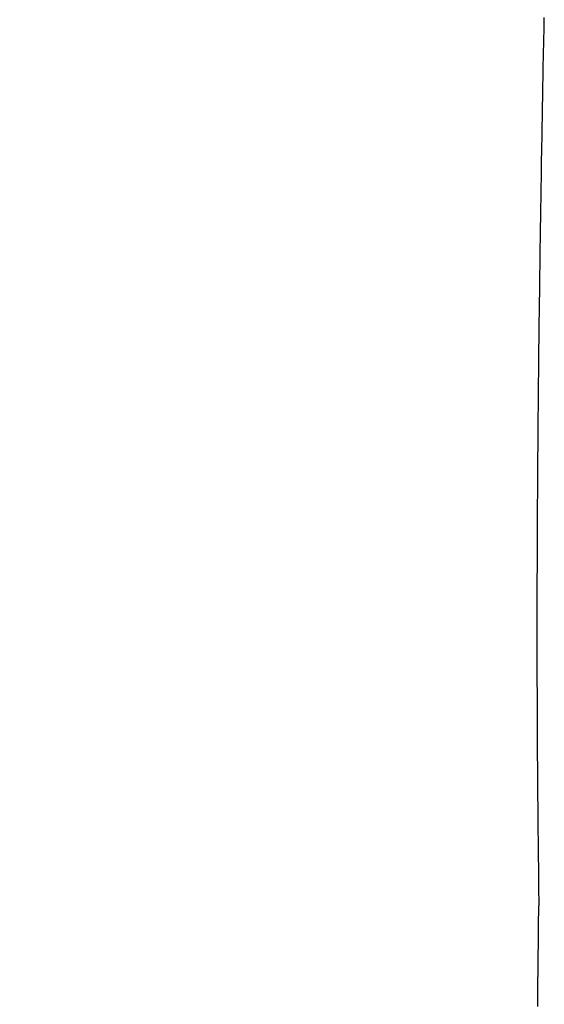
# Model space of a CAD drawing. Header units: millimetres. Extents: x 11979 to 37895, y 18730 to 47884.
# Tile 536 of 656: x 36249.12 to 36250.12, y 43869.24 to 43871.12. Entities that reach past the tile are written whole.
import ezdxf

# ---------------------------------------------------------------- set-up
doc = ezdxf.new("R2010")
doc.units = ezdxf.units.MM
for name, color, linetype in [('-LI-WIDOK', 2, 'Continuous'), ('-WYMIAR', 8, 'Continuous'), ('PROJEKTOWANE', 5, 'Continuous')]:
    doc.layers.add(name, color=color, linetype=linetype)
doc.styles.get("Standard").update_dxf_attribs({"font": 'arial.ttf'})
doc.dimstyles.new('CZA-KROPKA-50', dxfattribs={"dimtxt": 12, "dimasz": 1, "dimexe": 2, "dimexo": 25, "dimgap": 4, "dimtad": 1, "dimdec": 1, "dimrnd": 0.5, "dimzin": 9, "dimdsep": 46, "dimtxsty": 'Standard', "dimblk": 'CZA-KROPKA', "dimblk1": 'CZA-KROPKA', "dimblk2": 'CZA-KROPKA', "dimsah": 1, "dimcen": -20, "dimse1": 1, "dimse2": 1, "dimclrd": 8, "dimclre": 8, "dimclrt": 9, "dimadec": 0, "dimazin": 0, "dimtfac": 1, "dimtdec": 1, "dimtmove": 1, "dimatfit": 3, "dimldrblk": 'CZA-KROPKA', "dimfxl": 1, "dimtolj": 1, "dimtzin": 9, "dimarcsym": 0})

# ---------------------------------------------------------------- blocks, each defined once
blk = doc.blocks.new('CZA-KROPKA')
at = {"layer": '-WYMIAR', "linetype": 'ByBlock'}
for p, q in [((0, 10), (0, -10)), ((5, 0), (-5, 0))]:
    blk.add_line(p, q, dxfattribs=at)
at = {"layer": '-WYMIAR', "linetype": 'ByBlock', "const_width": 2.5}
blk.add_lwpolyline([(-1.25, 0, 1), (1.25, 0, 1)], format="xyb", close=True, dxfattribs=at)
blk = doc.blocks.new('*D2741')
at = {"layer": '-LI-WIDOK', "color": 8, "lineweight": -2}
blk.add_line((36466.8966, 45107.4301), (36466.8966, 43687.4301), dxfattribs=at)
at = {"layer": 'Defpoints', "color": 0}
for p in [(35203.3994, 45108.4301), (36312.9262, 43686.4301), (36466.8966, 43686.4301)]:
    blk.add_point(p, dxfattribs=at)
at = {"layer": '-LI-WIDOK', "color": 8, "lineweight": -2}
for p, rotation in [((36466.8966, 45108.4301), 90), ((36466.8966, 43686.4301), 270)]:
    blk.add_blockref('CZA-KROPKA', p, dxfattribs=dict(at, rotation=rotation))
at = {"layer": '-LI-WIDOK', "color": 9, "insert": (36456.872, 44397.4301), "char_height": 12, "attachment_point": 5, "rotation": 90}
blk.add_mtext('\\A1;1422', dxfattribs=at)
blk = doc.blocks.new('*D2762')
at = {"layer": '-LI-WIDOK', "color": 8, "lineweight": -2}
blk.add_line((34613.9262, 43532.4629), (36311.9262, 43532.4629), dxfattribs=at)
at = {"layer": 'Defpoints', "color": 0}
for p in [(34612.9262, 43960.4735), (36312.9262, 43636.4735), (36312.9262, 43532.4629)]:
    blk.add_point(p, dxfattribs=at)
at = {"layer": '-LI-WIDOK', "color": 8, "lineweight": -2, "rotation": 180}
blk.add_blockref('CZA-KROPKA', (34612.9262, 43532.4629), dxfattribs=at)
at = {"layer": '-LI-WIDOK', "color": 8, "lineweight": -2}
blk.add_blockref('CZA-KROPKA', (36312.9262, 43532.4629), dxfattribs=at)
at = {"layer": '-LI-WIDOK', "color": 9, "insert": (35462.9262, 43542.5898), "char_height": 12, "attachment_point": 5}
blk.add_mtext('\\A1;1700', dxfattribs=at)
blk = doc.blocks.new('*D2763')
at = {"layer": '-LI-WIDOK', "color": 8, "lineweight": -2}
blk.add_line((34132.9262, 43502.2041), (36311.9262, 43502.2041), dxfattribs=at)
at = {"layer": 'Defpoints', "color": 0}
for p in [(34131.9262, 43960.4735), (36312.9262, 43636.4735), (36312.9262, 43502.2041)]:
    blk.add_point(p, dxfattribs=at)
at = {"layer": '-LI-WIDOK', "color": 8, "lineweight": -2, "rotation": 180}
blk.add_blockref('CZA-KROPKA', (34131.9262, 43502.2041), dxfattribs=at)
at = {"layer": '-LI-WIDOK', "color": 8, "lineweight": -2}
blk.add_blockref('CZA-KROPKA', (36312.9262, 43502.2041), dxfattribs=at)
at = {"layer": '-LI-WIDOK', "color": 9, "insert": (35222.4262, 43512.331), "char_height": 12, "attachment_point": 5}
blk.add_mtext('\\A1;2181', dxfattribs=at)
blk = doc.blocks.new('Pisuar NOVA PRO ze zintegrowanym ceramicznym sitkiem')
for points in [[(-0.001927, -0.248155, 0), (-0.001797, -0.248154, 0), (-0.001677, -0.248152, 0), (-0.001547, -0.248151, 0), (-0.001417, -0.24815, 0), (-0.001287, -0.248148, 0), (-0.001157, -0.248147, 0), (-0.001027, -0.248145, 0), (-0.000897, -0.248144, 0), (-0.000777, -0.248142, 0), (-0.000647, -0.248141, 0), (-0.000517, -0.248139, 0), (-0.000387, -0.248137, 0), (-0.000257, -0.248136, 0), (-0.000127, -0.248134, 0), (0.000003, -0.248132, 0)], [(0.016993, -0.248035, 0), (0.016863, -0.248038, 0), (0.016733, -0.24804, 0), (0.016603, -0.248043, 0), (0.016473, -0.248045, 0), (0.016353, -0.248048, 0), (0.016223, -0.24805, 0), (0.016093, -0.248053, 0), (0.015963, -0.248055, 0), (0.015833, -0.248057, 0), (0.015703, -0.24806, 0), (0.015573, -0.248062, 0), (0.015443, -0.248065, 0), (0.015323, -0.248067, 0), (0.015193, -0.248069, 0), (0.015063, -0.248071, 0), (0.014933, -0.248074, 0), (0.014803, -0.248076, 0), (0.014673, -0.248078, 0), (0.014543, -0.24808, 0), (0.014413, -0.248083, 0), (0.014293, -0.248085, 0), (0.014163, -0.248087, 0), (0.014033, -0.248089, 0), (0.013903, -0.248091, 0), (0.013773, -0.248093, 0), (0.013643, -0.248095, 0), (0.013513, -0.248097, 0), (0.013383, -0.248099, 0), (0.013263, -0.248101, 0), (0.013133, -0.248103, 0), (0.013003, -0.248105, 0), (0.012873, -0.248107, 0), (0.012743, -0.248109, 0), (0.012613, -0.248111, 0), (0.012483, -0.248113, 0), (0.012353, -0.248115, 0), (0.012233, -0.248116, 0), (0.012103, -0.248118, 0), (0.011973, -0.24812, 0), (0.011843, -0.248122, 0), (0.011713, -0.248123, 0), (0.011583, -0.248125, 0), (0.011453, -0.248127, 0), (0.011323, -0.248128, 0), (0.011203, -0.24813, 0), (0.011073, -0.248131, 0), (0.010943, -0.248133, 0), (0.010813, -0.248135, 0), (0.010683, -0.248136, 0), (0.010553, -0.248137, 0), (0.010423, -0.248139, 0), (0.010293, -0.24814, 0), (0.010173, -0.248142, 0), (0.010043, -0.248143, 0), (0.009913, -0.248144, 0), (0.009783, -0.248146, 0), (0.009653, -0.248147, 0), (0.009523, -0.248148, 0), (0.009393, -0.248149, 0), (0.009273, -0.24815, 0), (0.009143, -0.248151, 0), (0.009013, -0.248153, 0), (0.008883, -0.248154, 0), (0.008753, -0.248155, 0), (0.008623, -0.248156, 0), (0.008493, -0.248157, 0), (0.008363, -0.248158, 0), (0.008243, -0.248158, 0), (0.008113, -0.248159, 0), (0.007983, -0.24816, 0), (0.007853, -0.248161, 0), (0.007723, -0.248162, 0), (0.007593, -0.248162, 0), (0.007463, -0.248163, 0), (0.007333, -0.248164, 0), (0.007213, -0.248164, 0), (0.007083, -0.248165, 0), (0.006953, -0.248165, 0), (0.006823, -0.248166, 0), (0.006693, -0.248166, 0), (0.006563, -0.248167, 0), (0.006433, -0.248167, 0), (0.006303, -0.248168, 0), (0.006183, -0.248168, 0), (0.006053, -0.248168, 0), (0.005923, -0.248168, 0), (0.005793, -0.248169, 0), (0.005663, -0.248169, 0), (0.005533, -0.248169, 0), (0.005403, -0.248169, 0), (0.005273, -0.248169, 0), (0.005153, -0.248169, 0), (0.005023, -0.248169, 0), (0.004893, -0.248169, 0), (0.004763, -0.248169, 0), (0.004633, -0.248169, 0), (0.004503, -0.248168, 0), (0.004373, -0.248168, 0), (0.004243, -0.248168, 0), (0.004123, -0.248167, 0), (0.003993, -0.248167, 0), (0.003863, -0.248167, 0), (0.003733, -0.248166, 0), (0.003603, -0.248166, 0), (0.003473, -0.248165, 0), (0.003343, -0.248164, 0), (0.003213, -0.248164, 0), (0.003093, -0.248163, 0), (0.002963, -0.248162, 0), (0.002833, -0.248162, 0), (0.002703, -0.248161, 0), (0.002573, -0.24816, 0), (0.002443, -0.248159, 0), (0.002313, -0.248158, 0), (0.002183, -0.248157, 0), (0.002063, -0.248156, 0), (0.001933, -0.248155, 0), (0.001803, -0.248154, 0), (0.001673, -0.248152, 0), (0.001543, -0.248151, 0), (0.001413, -0.24815, 0), (0.001283, -0.248148, 0), (0.001153, -0.248147, 0), (0.001033, -0.248145, 0), (0.000903, -0.248144, 0), (0.000773, -0.248142, 0), (0.000643, -0.248141, 0), (0.000513, -0.248139, 0), (0.000383, -0.248137, 0), (0.000253, -0.248136, 0), (0.000123, -0.248134, 0), (0.000003, -0.248132, 0)]]:
    blk.add_polyline3d(points)

msp = doc.modelspace()

# ---------------------------------------------------------------- block references
at = {"layer": 'PROJEKTOWANE', "xscale": -100, "yscale": 100, "zscale": 100, "rotation": 270.0000000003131}
msp.add_blockref('Pisuar NOVA PRO ze zintegrowanym ceramicznym sitkiem', (36274.9262, 43869.4298), dxfattribs=at)

# ---------------------------------------------------------------- dimensions: what is measured, and where the dimension line sits
at = {"layer": '-LI-WIDOK'}
dim = msp.add_linear_dim(base=(36466.8966, 43686.4301), p1=(35203.3994, 45108.4301), p2=(36312.9262, 43686.4301), angle=90, dimstyle='CZA-KROPKA-50', override={"dimfxl": 0, "dimfxlon": 1}, dxfattribs=at)
dim.commit()
dim.dimension.update_dxf_attribs({"geometry": '*D2741', "text_midpoint": (36456.872, 44397.4301)})
for base, p1, picture, middle in [((36312.9262, 43502.2041), (34131.9262, 43960.4735), '*D2763', (35222.4262, 43512.331)), ((36312.9262, 43532.4629), (34612.9262, 43960.4735), '*D2762', (35462.9262, 43542.5898))]:
    dim = msp.add_linear_dim(base=base, p1=p1, p2=(36312.9262, 43636.4735), dimstyle='CZA-KROPKA-50', override={"dimfxl": 0, "dimfxlon": 1}, dxfattribs=at)
    dim.commit()
    dim.dimension.update_dxf_attribs({"geometry": picture, "text_midpoint": middle})

doc.saveas('drawing.dxf')
